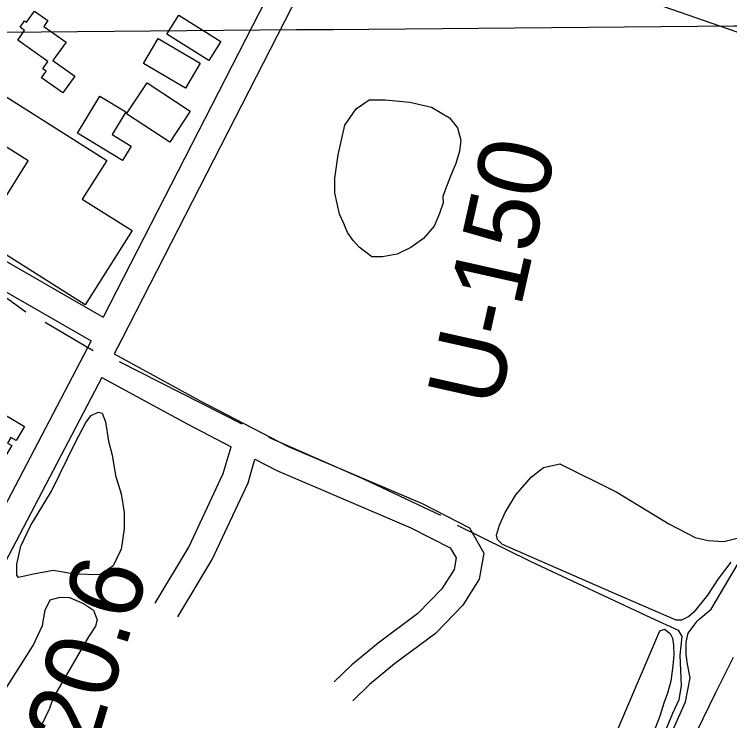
# Model space of a CAD drawing. Extents: x 3567028 to 3605064, y 510945 to 536587.
# Drawn here: x 3588841 to 3589650, y 521776 to 522576 of the extents above; entities that cross this region are included whole.
import ezdxf

# ---------------------------------------------------------------- set-up
doc = ezdxf.new("R2010")
doc.units = 0
for name, color, linetype in [('V-BLDG-OTLN', 7, 'Continuous'), ('V-GRID-MAJR', 7, 'Continuous'), ('V-RIVR-RANG-IDEN', 7, 'Continuous'), ('V-ROAD-CNTR', 7, 'Continuous'), ('V-SITE-VEGE', 7, 'Continuous'), ('V-TOPO-SHOR', 7, 'Continuous')]:
    doc.layers.add(name, color=color, linetype=linetype)

msp = doc.modelspace()

# ---------------------------------------------------------------- linework, layer by layer
at = {"layer": 'V-BLDG-OTLN'}
for points in [[(3588878.585, 522522.588), (3588844.443, 522546.675), (3588852.127, 522557.57), (3588846.991, 522561.193), (3588852.119, 522568.461), (3588854.343, 522566.893), (3588863.3030000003, 522579.594), (3588878.591, 522568.809), (3588873.903, 522562.166), (3588899.032, 522544.438), (3588884.291, 522523.542), (3588909.086, 522506.05100000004), (3588895.551, 522486.863), (3588871.274, 522503.98600000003), (3588876.631, 522511.58), (3588872.759, 522514.326)], [(3589060.548, 522523.641), (3589012.967, 522553.331), (3589026.477, 522574.982), (3589074.057, 522545.29000000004)], [(3589034.221, 522492.29600000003), (3588986.642, 522520.309), (3589003.282, 522548.57300000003), (3589050.853, 522520.548)], [(3588793.478, 522506.382), (3588945.1720000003, 522410.587), (3588917.4560000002, 522366.707), (3588973.8310000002, 522331.106), (3588920.776, 522247.09500000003), (3588783.779, 522333.613), (3588797.296, 522355.015), (3588814.681, 522344.03500000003), (3588856.254, 522409.862), (3588767.801, 522465.721)], [(3589016.2800000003, 522431.276), (3588967.583, 522463.208), (3588990.6410000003, 522498.373), (3589039.339, 522466.44)], [(3588963.086, 522410.583), (3588912.148, 522441.393), (3588937.457, 522483.234), (3588966.571, 522465.623), (3588951.078, 522440.011), (3588972.9020000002, 522426.809)], [(3588784.363, 522079.202), (3588815.1750000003, 522131.25800000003), (3588852.039, 522109.441), (3588842.649, 522093.577), (3588836.753, 522097.069), (3588832.913, 522090.581), (3588837.664, 522087.76900000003), (3588828.759, 522072.726), (3588811.235, 522083.098), (3588802.555, 522068.434)]]:
    msp.add_lwpolyline(points, close=True, dxfattribs=at)
at = {"layer": 'V-GRID-MAJR'}
msp.add_spline([(3571178.42, 522409.74700000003), (3576457.305, 522452.36100000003), (3581736.185, 522495.743), (3587015.058, 522539.892), (3592293.9250000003, 522584.81), (3597572.785, 522630.495), (3602851.6380000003, 522676.94800000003), (3602851.639, 522676.94800000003)], degree=3, dxfattribs=at)
at = {"layer": 'V-ROAD-CNTR'}
for points in [[(3591249.1554632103, 522017.03993971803), (3590797.707366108, 522171.4666308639), (3590562.6378362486, 522246.8604800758), (3590294.729372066, 522343.98128583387), (3590055.841849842, 522421.0031317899), (3589703.920553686, 522539.88789401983), (3589197.558566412, 522716.05154169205), (3589034.6418922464, 522771.79243020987)], [(3589189.32958287, 522718.86653606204), (3589117.3347268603, 522577.3858190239), (3588941.1810791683, 522232.91250797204)], [(3589218.257525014, 522708.85055609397), (3588961.816037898, 522207.3715590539), (3588953.456054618, 522191.41159097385)], [(3588678.072605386, 522391.6801904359), (3588754.952451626, 522340.156293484), (3588941.1810791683, 522232.91250797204)], [(3588660.1966411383, 522367.546238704), (3588739.0984833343, 522314.66834446), (3588927.3621068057, 522206.250561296)], [(3588927.3621068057, 522206.250561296), (3588750.476460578, 521868.52223675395)], [(3588953.456054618, 522191.41159097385), (3589050.0798613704, 522138.86769606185), (3589150.295660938, 522086.641800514), (3589301.908357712, 522022.0229297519), (3589355.3772507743, 521994.8019841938), (3589371.7442180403, 521965.983041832), (3589366.4642286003, 521936.5591006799), (3589347.875265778, 521907.1461595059), (3589316.861327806, 521875.0852236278), (3589270.6734201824, 521840.70229239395), (3589242.400476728, 521817.2873392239), (3589223.4065147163, 521798.750376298)], [(3588939.536082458, 522164.83364413), (3588685.4805905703, 521679.76561426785), (3588548.267864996, 521418.5701366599), (3588324.483312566, 520986.40800098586), (3588212.5735363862, 520770.160433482), (3587956.3790487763, 520279.18441543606), (3587855.7952499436, 520084.1308055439), (3587648.698664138, 519691.317591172), (3587418.081125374, 519252.8704680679), (3587233.216495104, 518901.518170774), (3587118.4187247, 518681.39661101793), (3586962.273036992, 518388.3221971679), (3586789.6703821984, 518038.79689621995)], [(3588939.5350824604, 522164.8326441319), (3589035.9798895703, 522112.38574902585), (3589085.6557902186, 522086.497800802)], [(3588999.79996193, 521909.30715518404), (3589037.8918857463, 521972.9120279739), (3589076.863807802, 522056.0208617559), (3589085.6557902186, 522086.497800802)], [(3589025.537910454, 521893.89318601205), (3589064.4098327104, 521958.8000561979), (3589105.031751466, 522045.4288829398), (3589112.7987359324, 522072.352829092)], [(3589112.797735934, 522072.3538290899), (3589137.463686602, 522059.49985479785), (3589289.2063831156, 521994.824984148), (3589333.7392940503, 521972.15402949), (3589340.300280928, 521960.6030525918), (3589337.972285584, 521947.62907853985), (3589324.165313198, 521925.78412222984), (3589296.9933675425, 521897.69517840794), (3589252.1374572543, 521864.302245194), (3589222.3225168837, 521839.61129457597), (3589202.4525566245, 521820.2203333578)]]:
    msp.add_lwpolyline(points, dxfattribs=at)
at = {"layer": 'V-SITE-VEGE'}
for points in [[(3589325.111, 522369.527), (3589325.705, 522362.349), (3589321.5100000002, 522350.386), (3589315.52, 522336.032), (3589303.5470000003, 522322.27900000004), (3589289.185, 522312.119), (3589273.626, 522304.351), (3589256.873, 522301.369), (3589244.909, 522301.375), (3589230.559, 522312.152), (3589223.982, 522319.93200000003), (3589217.406, 522328.911), (3589213.224, 522339.081), (3589208.446, 522349.854), (3589203.074, 522373.787), (3589203.085, 522390.53500000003), (3589206.6890000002, 522416.856), (3589214.486, 522450.351), (3589227.061, 522468.89), (3589242.021, 522479.052), (3589259.968, 522479.039), (3589288.083, 522476.631), (3589312.608, 522470.634), (3589332.94, 522458.658), (3589341.906, 522447.287), (3589345.488, 522433.527), (3589344.284, 522420.96400000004), (3589340.088, 522407.208), (3589334.097, 522392.853), (3589328.107, 522377.901)], [(3588943.877, 522114.467), (3588947.15, 522092.77400000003), (3588951.0840000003, 522076.999), (3588955.014, 522053.993), (3588961.574, 522032.956), (3588964.849, 522011.923), (3588964.839, 521993.52), (3588961.539, 521970.51900000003), (3588952.325, 521951.46400000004), (3588937.203, 521941.61600000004), (3588908.943, 521942.287), (3588884.627, 521946.246), (3588862.279, 521942.316), (3588845.188, 521938.382), (3588843.216, 521941.011), (3588843.224, 521953.5), (3588847.8340000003, 521973.87200000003), (3588859.025, 521996.869), (3588882.708, 522036.288), (3588909.686, 522091.484), (3588921.5300000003, 522113.822), (3588927.45, 522121.704), (3588935.339, 522125.645), (3588939.9390000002, 522124.32800000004)]]:
    msp.add_lwpolyline(points, close=True, dxfattribs=at)
for points in [[(3589650.872, 521955.976), (3589636.63, 521937.01), (3589624.7600000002, 521918.635), (3589609.33, 521899.075), (3589603.401, 521894.335), (3589595.094, 521890.188), (3589589.163, 521890.19200000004), (3589516.248, 521921.662), (3589392.9420000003, 521975.694), (3589387.015, 521981.62700000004), (3589385.8340000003, 521986.371), (3589389.397, 521997.639), (3589395.9280000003, 522011.86), (3589407.799, 522032.016), (3589425.008, 522052.169), (3589439.244, 522062.833), (3589457.628, 522066.974), (3589522.2430000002, 522034.914), (3589580.926, 521999.304), (3589610.565, 521983.87), (3589625.3880000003, 521980.302), (3589643.1750000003, 521979.106), (3589659.7800000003, 521983.24700000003)], [(3589657.032, 521376.148), (3589589.448, 521398.719), (3589479.173, 521431.989), (3589450.125, 521442.088), (3589438.863, 521450.989), (3589434.718, 521459.291), (3589434.132, 521470.55700000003), (3589437.1010000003, 521481.82300000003), (3589479.255, 521572.523), (3589559.383, 521707.079), (3589599.7600000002, 521797.778), (3589605.111, 521825.054), (3589602.156, 521840.471), (3589600.382, 521851.145), (3589600.39, 521865.379), (3589602.768, 521875.457), (3589612.857, 521889.088), (3589614.972, 521890.778), (3589628.739, 521902.734), (3589664.069, 521962.54000000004)], [(3588793.5300000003, 521754.262), (3588861.79, 521861.305), (3588872.5700000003, 521884.032), (3588875.573, 521901.379), (3588880.963, 521913.33900000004), (3588892.3310000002, 521916.325), (3588903.098, 521915.719), (3588918.648, 521909.128), (3588930.0100000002, 521901.348), (3588934.1920000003, 521890.575), (3588932.392, 521883.397), (3588924.61, 521871.439), (3588884.487, 521802.06700000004), (3588880.293, 521790.10500000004), (3588847.949, 521722.525)], [(3589501.8510000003, 521716.205), (3589570.7290000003, 521878.044), (3589576.066, 521879.819), (3589582.5870000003, 521875.076), (3589584.957, 521869.735), (3589586.136, 521861.43200000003), (3589586.724, 521850.75800000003), (3589585.5300000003, 521838.304), (3589583.148, 521821.113), (3589579.583, 521807.476), (3589575.4250000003, 521796.212), (3589570.674, 521781.39), (3589565.329, 521767.757)], [(3589653.727, 521847.756), (3589633.5640000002, 521807.84), (3589562.322, 521661.418), (3589493.46, 521528.042), (3589485.739, 521506.106), (3589485.1350000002, 521486.54000000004), (3589487.4990000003, 521471.12), (3589494.607, 521459.85000000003), (3589515.353, 521446.2), (3589539.065, 521433.734), (3589567.52, 521421.858), (3589648.742, 521395.719), (3589673.639, 521383.847)]]:
    msp.add_lwpolyline(points, dxfattribs=at)
at = {"layer": 'V-TOPO-SHOR'}
for p, q in [((3588875.429, 522227.412), (3588929.625, 522195.248)), ((3588959.244, 522183.101), (3589097.723, 522112.24700000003))]:
    msp.add_line(p, q, dxfattribs=at)
for points in [[(3588723.687, 522326.527), (3588795.41, 522280.826), (3588853.495, 522239.284)], [(3589127.958, 522097.407), (3589237.034, 522049.31200000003), (3589322.46, 522008.982)], [(3589341.376, 521997.516), (3589424.951, 521956.699), (3589560.11, 521893.174), (3589591.531, 521878.924), (3589595.676, 521871.80700000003), (3589593.292, 521850.461), (3589595.051, 521816.06700000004), (3589592.078, 521800.06), (3589584.953, 521784.647), (3589570.701, 521749.67100000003), (3589480.48, 521594.95900000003), (3589434.179, 521509.598), (3589427.056, 521495.371), (3589424.676, 521484.107), (3589423.482, 521471.063), (3589422.884, 521459.797), (3589424.6580000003, 521450.9), (3589428.805, 521443.782), (3589437.1010000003, 521436.663), (3589445.994, 521433.691), (3589563.973, 521396.266), (3589611.9760000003, 521381.354)]]:
    msp.add_lwpolyline(points, dxfattribs=at)

# ---------------------------------------------------------------- texts
at = {"layer": 'V-RIVR-RANG-IDEN'}
for s, height, rotation, p in [('U-150', 83, 77.36532571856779, (3589387.706029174, 522128.57675839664)), ('R-120.6', 82.99999799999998, 73.2240759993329, (3588878.728, 521566.881))]:
    msp.add_text(s, height=height, rotation=rotation, dxfattribs=at).set_placement(p)

doc.saveas('drawing.dxf')
